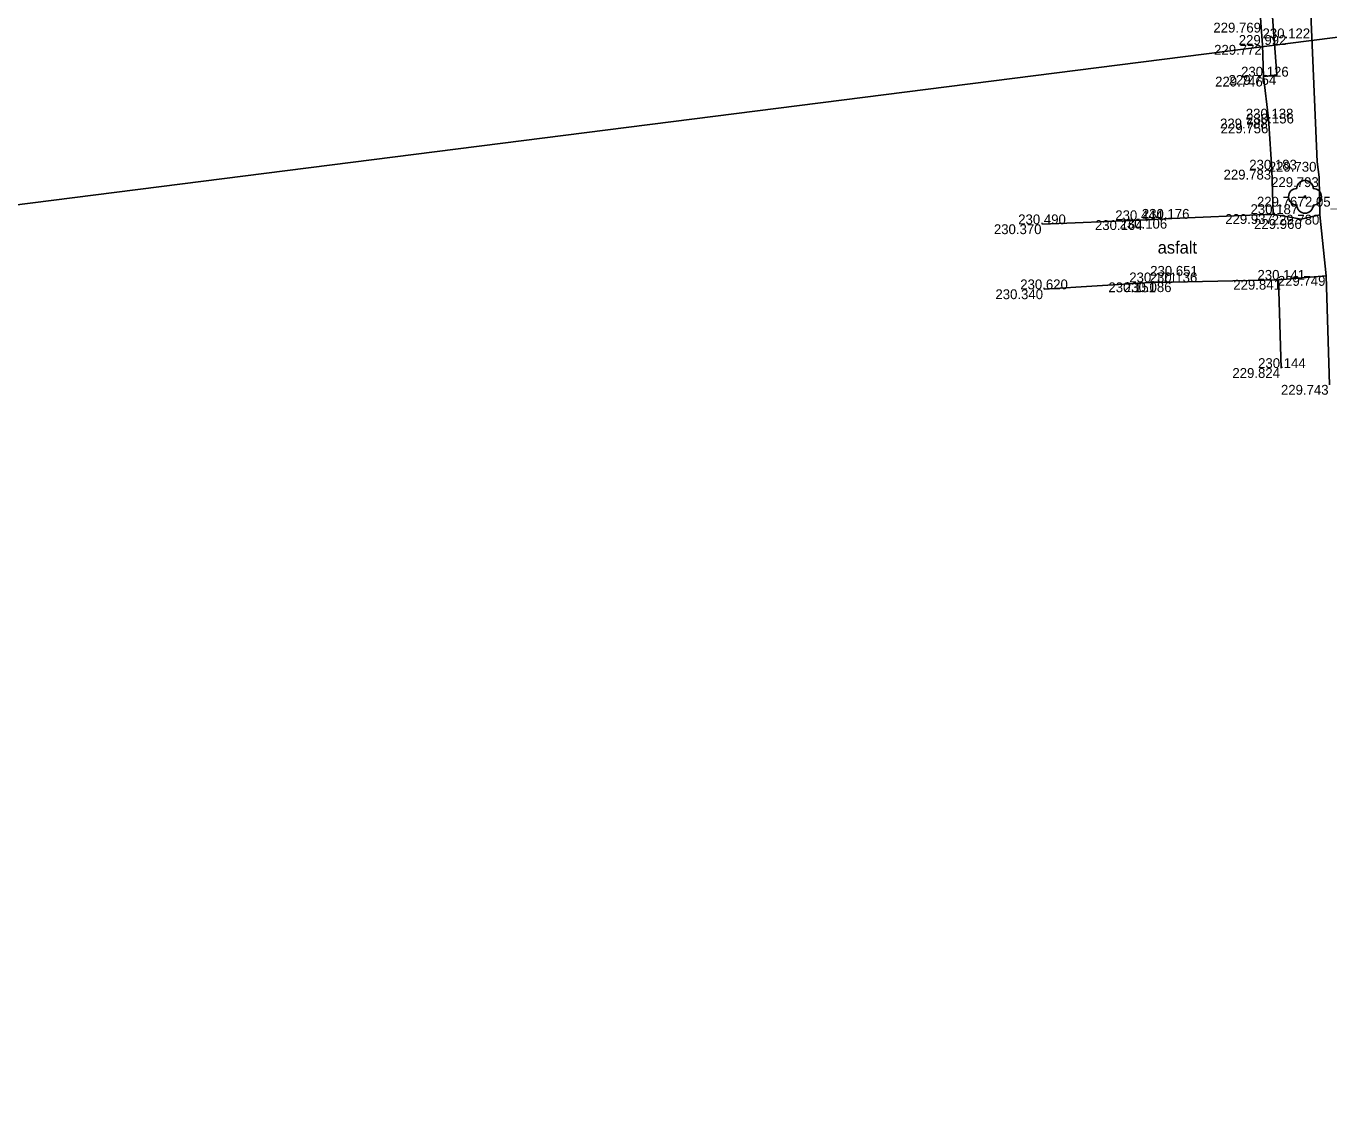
# Model space of a CAD drawing. Extents: x -599516 to -599132, y -1163668 to -1163119.
# Drawn here: x -599458.27 to -599418.59, y -1163562.41 to -1163529.55 of the extents above; entities that cross this region are included whole.
import ezdxf

# ---------------------------------------------------------------- set-up
doc = ezdxf.new("R2010")
doc.units = 0
for name, color, linetype in [('_ZEMERENI OBLAST', 7, 'Continuous'), ('Bod-oznac1', 7, 'Continuous'), ('Bod-oznac2', 7, 'Continuous'), ('Bod-oznac3', 7, 'Continuous'), ('Bod-vyska1', 7, 'Continuous'), ('Bod-vyska2', 7, 'Continuous'), ('Bod-vyska3', 7, 'Continuous'), ('Z_cela-hrobu-dolni-linie', 7, 'Continuous'), ('Z_cela-hrobu-horni-linie', 7, 'Continuous'), ('Z_chodnik', 7, 'Continuous'), ('Z_komunikace', 7, 'Continuous'), ('Z_obvod-kmene-spodek-ve-vysce1_2m', 7, 'Continuous'), ('Z_popis-budov-povrchu', 7, 'Continuous'), ('Z_stromy-kere', 7, 'Continuous'), ('Z_zpevnene-plochy', 7, 'Continuous')]:
    doc.layers.add(name, color=color, linetype=linetype)

msp = doc.modelspace()

# ---------------------------------------------------------------- linework, layer by layer
at = {"layer": '_ZEMERENI OBLAST'}
msp.add_lwpolyline([(-599497.946, -1163390.674), (-599491.96, -1163502.01), (-599489.976, -1163538.978), (-599287.834, -1163513.31), (-599283.12, -1163600.69), (-599345.275, -1163603.707), (-599342.31, -1163660.29), (-599277.306, -1163657.294), (-599220.632, -1163654.171)], dxfattribs=at)
at = {"layer": 'Bod-oznac1'}
for p, q in [((-599420.617, -1163530.118), (-599420.617, -1163530.118)), ((-599420.588, -1163531.085), (-599420.588, -1163531.085)), ((-599420.178, -1163531.034), (-599420.178, -1163531.034)), ((-599420.439, -1163532.361), (-599420.439, -1163532.361)), ((-599420.43, -1163532.51), (-599420.43, -1163532.51)), ((-599418.955, -1163533.678), (-599418.955, -1163533.678)), ((-599420.333, -1163533.916), (-599420.333, -1163533.916)), ((-599418.894, -1163534.146), (-599418.894, -1163534.146)), ((-599419.324, -1163534.742), (-599419.324, -1163534.742)), ((-599424.344, -1163535.454), (-599424.344, -1163535.454)), ((-599423.609, -1163535.412), (-599423.609, -1163535.412)), ((-599420.293, -1163535.269), (-599420.293, -1163535.269)), ((-599419.436, -1163535.42), (-599419.436, -1163535.42)), ((-599418.868, -1163535.289), (-599418.868, -1163535.289)), ((-599427.318, -1163535.579), (-599427.318, -1163535.579)), ((-599424.038, -1163537.347), (-599424.038, -1163537.347)), ((-599423.372, -1163537.343), (-599423.372, -1163537.343)), ((-599420.129, -1163537.269), (-599420.129, -1163537.269)), ((-599418.679, -1163537.151), (-599418.679, -1163537.151)), ((-599427.262, -1163537.558), (-599427.262, -1163537.558)), ((-599420.053, -1163539.955), (-599420.053, -1163539.955))]:
    msp.add_line(p, q, dxfattribs=at)
at = {"layer": 'Bod-oznac2'}
for p, q in [((-599420.617, -1163530.118), (-599420.617, -1163530.118)), ((-599420.588, -1163531.085), (-599420.588, -1163531.085)), ((-599420.439, -1163532.361), (-599420.439, -1163532.361)), ((-599420.43, -1163532.51), (-599420.43, -1163532.51)), ((-599420.333, -1163533.916), (-599420.333, -1163533.916)), ((-599424.344, -1163535.454), (-599424.344, -1163535.454)), ((-599423.609, -1163535.412), (-599423.609, -1163535.412)), ((-599420.293, -1163535.269), (-599420.293, -1163535.269)), ((-599427.318, -1163535.579), (-599427.318, -1163535.579)), ((-599424.038, -1163537.347), (-599424.038, -1163537.347)), ((-599423.372, -1163537.343), (-599423.372, -1163537.343)), ((-599420.129, -1163537.269), (-599420.129, -1163537.269)), ((-599427.262, -1163537.558), (-599427.262, -1163537.558)), ((-599420.053, -1163539.955), (-599420.053, -1163539.955))]:
    msp.add_line(p, q, dxfattribs=at)
at = {"layer": 'Bod-oznac3'}
for p, q in [((-599420.617, -1163530.118), (-599420.617, -1163530.118)), ((-599424.038, -1163537.347), (-599424.038, -1163537.347))]:
    msp.add_line(p, q, dxfattribs=at)
at = {"layer": 'Z_cela-hrobu-dolni-linie'}
for p, q in [((-599420.43, -1163532.51), (-599420.439, -1163532.361)), ((-599420.333, -1163533.916), (-599420.293, -1163535.269))]:
    msp.add_line(p, q, dxfattribs=at)
for points in [[(-599420.439, -1163532.361), (-599420.588, -1163531.085), (-599420.617, -1163530.118), (-599420.665, -1163529.443), (-599420.727, -1163528.456), (-599420.733, -1163527.418), (-599420.765, -1163526.746), (-599420.808, -1163525.746), (-599420.807, -1163525.579), (-599421.006, -1163521.865), (-599421.139, -1163518.753), (-599421.177, -1163517.881)], [(-599420.333, -1163533.916), (-599420.43, -1163532.51)], [(-599420.129, -1163537.269), (-599420.053, -1163539.955)]]:
    msp.add_lwpolyline(points, dxfattribs=at)
at = {"layer": 'Z_cela-hrobu-horni-linie'}
msp.add_line((-599424.344, -1163535.454), (-599427.318, -1163535.579), dxfattribs=at)
for points in [[(-599420.665, -1163529.443), (-599420.617, -1163530.118), (-599420.617, -1163530.118), (-599420.588, -1163531.085), (-599420.439, -1163532.361), (-599420.43, -1163532.51), (-599420.333, -1163533.916), (-599420.293, -1163535.269), (-599423.609, -1163535.412)], [(-599420.053, -1163539.955), (-599420.129, -1163537.269), (-599423.372, -1163537.343), (-599424.038, -1163537.347), (-599424.038, -1163537.347), (-599427.262, -1163537.558)]]:
    msp.add_lwpolyline(points, dxfattribs=at)
at = {"layer": 'Z_chodnik'}
for points in [[(-599420.293, -1163535.269), (-599423.609, -1163535.412), (-599424.344, -1163535.454), (-599427.318, -1163535.579)], [(-599418.868, -1163535.289), (-599419.436, -1163535.42), (-599420.293, -1163535.269)], [(-599427.262, -1163537.558), (-599424.038, -1163537.347), (-599423.372, -1163537.343), (-599420.129, -1163537.269)], [(-599420.129, -1163537.269), (-599418.679, -1163537.151)]]:
    msp.add_lwpolyline(points, dxfattribs=at)
at = {"layer": 'Z_komunikace'}
msp.add_line((-599418.894, -1163534.146), (-599418.868, -1163535.289), dxfattribs=at)
for points in [[(-599420.884, -1163514.682), (-599420.247, -1163515.083), (-599420.036, -1163515.831), (-599419.707, -1163516.474), (-599419.661, -1163519.873), (-599419.516, -1163521.944), (-599419.176, -1163528.453), (-599418.955, -1163533.678), (-599418.894, -1163534.146)], [(-599418.868, -1163535.289), (-599418.679, -1163537.151), (-599418.573, -1163540.467)]]:
    msp.add_lwpolyline(points, dxfattribs=at)
at = {"layer": 'Z_stromy-kere'}
msp.add_circle((-599419.324, -1163534.742), 0.025, dxfattribs=at)
for centre, start, end in [((-599419.324, -1163534.492), 0, 180), ((-599419.574, -1163534.742), 90, 270), ((-599419.074, -1163534.742), 270, 90), ((-599419.324, -1163534.992), 180, 0)]:
    msp.add_arc(centre, 0.25, start, end, dxfattribs=at)
at = {"layer": 'Z_zpevnene-plochy'}
msp.add_lwpolyline([(-599420.588, -1163531.085), (-599420.178, -1163531.034), (-599420.376, -1163528.442), (-599420.147, -1163528.403), (-599420.182, -1163527.839), (-599420.042, -1163527.749), (-599420.094, -1163525.604), (-599420.29, -1163525.567), (-599420.808, -1163525.746)], dxfattribs=at)

# ---------------------------------------------------------------- texts
at = {"layer": 'Bod-vyska1'}
for s, p in [('229.769', (-599422.114, -1163529.743)), ('229.772', (-599422.091, -1163530.418)), ('229.746', (-599422.06, -1163531.385)), ('229.764', (-599421.65, -1163531.334)), ('229.788', (-599421.911, -1163532.661)), ('229.756', (-599421.891, -1163532.81)), ('229.730', (-599420.425, -1163533.978)), ('229.783', (-599421.805, -1163534.216)), ('229.793', (-599420.355, -1163534.446)), ('229.767', (-599420.787, -1163535.042)), ('230.164', (-599425.72, -1163535.754)), ('230.106', (-599424.971, -1163535.712)), ('229.937', (-599421.754, -1163535.569)), ('229.966', (-599420.872, -1163535.72)), ('229.780', (-599420.338, -1163535.589)), ('230.370', (-599428.798, -1163535.879)), ('230.151', (-599425.31, -1163537.647)), ('230.086', (-599424.838, -1163537.643)), ('229.841', (-599421.507, -1163537.569)), ('229.749', (-599420.151, -1163537.451)), ('230.340', (-599428.751, -1163537.858)), ('229.824', (-599421.535, -1163540.255)), ('229.743', (-599420.056, -1163540.767))]:
    msp.add_text(s, height=0.3, dxfattribs=at).set_placement(p)
at = {"layer": 'Bod-vyska2'}
for s, p in [('229.992', (-599421.341, -1163530.118)), ('230.126', (-599421.27, -1163531.085)), ('230.138', (-599421.127, -1163532.361)), ('230.156', (-599421.112, -1163532.51)), ('230.183', (-599421.021, -1163533.916)), ('230.187', (-599420.982, -1163535.269)), ('230.490', (-599428.057, -1163535.579)), ('230.444', (-599425.101, -1163535.454)), ('230.176', (-599424.292, -1163535.412)), ('230.171', (-599424.675, -1163537.347)), ('230.136', (-599424.054, -1163537.343)), ('230.141', (-599420.771, -1163537.269)), ('230.620', (-599427.995, -1163537.558)), ('230.144', (-599420.752, -1163539.955))]:
    msp.add_text(s, height=0.3, dxfattribs=at).set_placement(p)
at = {"layer": 'Bod-vyska3'}
for s, p in [('230.122', (-599420.617, -1163529.918)), ('230.651', (-599424.038, -1163537.147))]:
    msp.add_text(s, height=0.3, dxfattribs=at).set_placement(p)
at = {"layer": 'Z_obvod-kmene-spodek-ve-vysce1_2m'}
msp.add_text('2.05_1.57', height=0.3, dxfattribs=at).set_placement((-599419.324, -1163535.042))
at = {"layer": 'Z_popis-budov-povrchu'}
msp.add_text('asfalt', height=0.375, dxfattribs=at).set_placement((-599423.81, -1163536.471))

doc.saveas('drawing.dxf')
